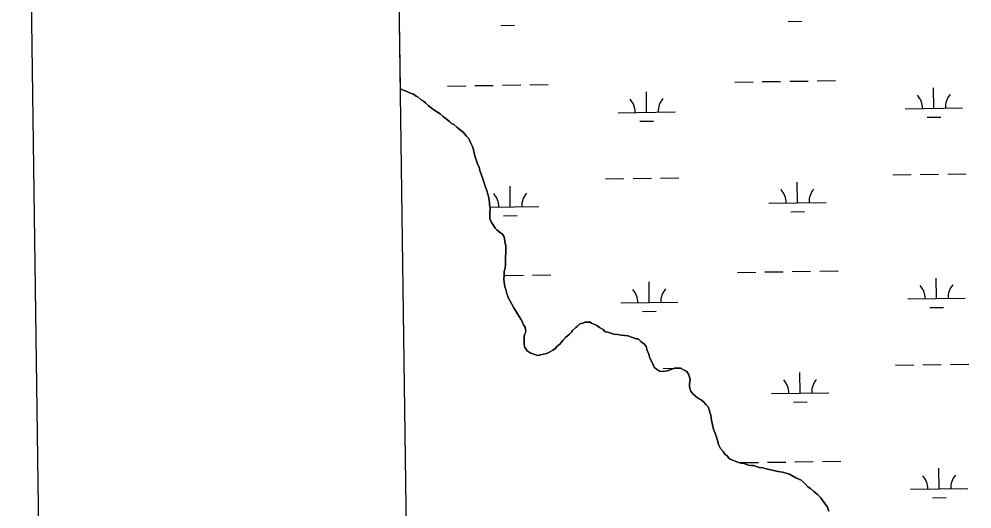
# Model space of a CAD drawing. Extents: x 3767014 to 3805179, y 361544 to 387384.
# Drawn here: x 3770355 to 3772020, y 383295 to 384152 of the extents above; entities that cross this region are included whole.
import ezdxf

# ---------------------------------------------------------------- set-up
doc = ezdxf.new("R2010")
doc.units = 0
for name, color, linetype in [('V-ANNO-SYMB', 7, 'Continuous'), ('V-GRID-FRAM', 7, 'Continuous'), ('V-TOPO-SHOR', 7, 'Continuous'), ('V-WETL-SWMP', 7, 'Continuous')]:
    doc.layers.add(name, color=color, linetype=linetype)

msp = doc.modelspace()

# ---------------------------------------------------------------- linework, layer by layer
at = {"layer": 'V-ANNO-SYMB'}
msp.add_lwpolyline([(3770673.762, 362790.263), (3803753.771, 363249.785), (3803435.463, 386164.149), (3770355.454, 385704.627), (3770673.762, 362790.263)], dxfattribs=at)
at = {"layer": 'V-GRID-FRAM'}
msp.add_lwpolyline([(3771006.872, 385146.094), (3802799.803, 385587.734), (3803060.286, 367407.215), (3771251.489, 366965.353), (3771006.872, 385146.094)], dxfattribs=at)
at = {"layer": 'V-TOPO-SHOR'}
for points in [[(3771021.89, 384029.885), (3771026.382, 384027.125), (3771031.822, 384025.406)], [(3771031.822, 384025.406), (3771037.274, 384022.787), (3771044.53, 384020.196), (3771049.095, 384016.659), (3771052.73, 384014.914), (3771058.21, 384010.491), (3771061.862, 384007.843), (3771065.509, 384005.197), (3771071.004, 383999.872), (3771075.571, 383996.337), (3771081.953, 383991.928), (3771091.068, 383985.759), (3771096.551, 383981.335), (3771102.031, 383976.914), (3771107.514, 383972.49), (3771111.176, 383968.941), (3771114.811, 383967.196), (3771120.291, 383962.772), (3771123.04, 383960.11), (3771126.689, 383957.462), (3771131.254, 383953.927), (3771134.017, 383950.363), (3771136.763, 383947.701), (3771140.442, 383943.249), (3771142.301, 383939.671), (3771144.163, 383936.093), (3771146.967, 383929.824), (3771148.842, 383925.345), (3771149.83, 383919.949), (3771151.747, 383912.764), (3771153.635, 383907.382), (3771156.482, 383898.41), (3771159.287, 383892.141), (3771161.204, 383884.957), (3771165.913, 383872.404), (3771167.829, 383865.22), (3771169.718, 383859.84), (3771172.55, 383851.767), (3771173.525, 383847.273), (3771175.413, 383841.891), (3771176.427, 383834.692), (3771177.387, 383831.1), (3771177.457, 383826.593), (3771178.432, 383822.097), (3771178.487, 383818.493), (3771177.658, 383813.969), (3771177.744, 383808.56), (3771177.842, 383802.248), (3771180.648, 383795.979), (3771184.34, 383790.628), (3771187.115, 383786.161), (3771189.864, 383783.499), (3771194.429, 383779.964), (3771199.909, 383775.54), (3771202.686, 383771.075), (3771203.645, 383767.483), (3771204.675, 383759.383), (3771205.634, 383755.791), (3771205.72, 383750.38), (3771205.847, 383742.266), (3771205.031, 383736.841), (3771205.132, 383730.529), (3771205.259, 383722.417), (3771204.444, 383716.992), (3771202.754, 383709.75), (3771202.852, 383703.438), (3771202.052, 383697.114), (3771203.039, 383691.717), (3771204.069, 383683.618), (3771205.943, 383679.137), (3771207.86, 383671.952), (3771210.692, 383663.881), (3771213.483, 383658.513), (3771216.275, 383653.145), (3771219.982, 383646.893), (3771222.757, 383642.426), (3771226.464, 383636.172), (3771232.016, 383627.24), (3771234.805, 383621.875), (3771236.679, 383617.394), (3771239.456, 383612.929), (3771240.486, 383604.827), (3771238.739, 383601.194), (3771237.896, 383597.573), (3771237.982, 383592.162), (3771238.068, 383586.753), (3771238.137, 383582.246), (3771239.11, 383577.75), (3771240.957, 383575.074), (3771242.817, 383571.496), (3771248.283, 383567.975), (3771252.819, 383566.243), (3771258.259, 383564.526), (3771261.88, 383563.681), (3771266.373, 383564.653), (3771271.77, 383565.641), (3771275.362, 383566.599), (3771279.841, 383568.475), (3771287.885, 383573.112), (3771292.35, 383575.887), (3771294.998, 383579.536)], [(3771294.998, 383579.536), (3771300.351, 383583.229), (3771303, 383586.876), (3771305.662, 383589.625), (3771310.084, 383595.105), (3771313.647, 383597.868), (3771317.211, 383600.631), (3771320.762, 383604.294), (3771322.521, 383607.027), (3771327.846, 383612.521), (3771330.523, 383614.369), (3771334.959, 383618.948), (3771340.353, 383619.935), (3771343.933, 383621.795), (3771349.342, 383621.881), (3771352.948, 383621.938), (3771355.682, 383620.177), (3771361.134, 383617.557), (3771364.769, 383615.81), (3771369.334, 383612.276), (3771375.704, 383608.769), (3771379.367, 383605.22), (3771383.889, 383604.389), (3771391.145, 383601.798), (3771394.766, 383600.954), (3771401.093, 383600.151), (3771407.419, 383599.351), (3771413.743, 383598.548), (3771419.166, 383597.733), (3771429.142, 383594.282), (3771433.678, 383592.549), (3771437.287, 383592.607), (3771441.864, 383588.171), (3771444.613, 383585.508), (3771447.347, 383583.749), (3771451.025, 383579.297), (3771452.942, 383572.112), (3771455.746, 383565.843), (3771456.718, 383561.35), (3771458.592, 383556.871), (3771461.384, 383551.503), (3771463.258, 383547.022), (3771465.119, 383543.444), (3771468.781, 383539.895), (3771474.249, 383536.375), (3771481.477, 383535.586), (3771487.774, 383536.588), (3771493.154, 383538.478), (3771500.324, 383541.296), (3771503.933, 383541.353), (3771511.146, 383541.468), (3771517.513, 383537.96), (3771522.064, 383535.326), (3771524.841, 383530.861), (3771526.729, 383525.479), (3771527.688, 383521.887), (3771526.914, 383513.759), (3771526.971, 383510.152), (3771527.043, 383505.642), (3771528.916, 383501.163), (3771532.595, 383496.713), (3771537.174, 383492.275), (3771540.824, 383489.627), (3771543.558, 383487.868), (3771547.193, 383486.121), (3771550.857, 383482.572), (3771555.436, 383478.134), (3771559.112, 383473.683), (3771560.988, 383469.204), (3771561.975, 383463.808), (3771563.849, 383459.329), (3771564.822, 383454.834), (3771564.894, 383450.326), (3771566.825, 383442.24), (3771568.742, 383435.056), (3771571.562, 383427.886), (3771574.409, 383418.912), (3771576.297, 383413.529), (3771577.284, 383408.135), (3771581.005, 383400.977), (3771585.599, 383395.64), (3771588.374, 383391.173), (3771592.939, 383387.639), (3771594.786, 383384.964), (3771597.535, 383382.302), (3771609.325, 383377.978), (3771616.581, 383375.387), (3771622.006, 383374.57), (3771629.262, 383371.98), (3771633.784, 383371.148), (3771638.294, 383371.222), (3771648.268, 383367.771), (3771654.592, 383366.968), (3771660.933, 383365.264), (3771673.599, 383362.76), (3771681.742, 383361.084), (3771688.984, 383359.397), (3771695.325, 383357.693), (3771701.663, 383355.989), (3771712.583, 383349.849), (3771721.67, 383345.483)], [(3771721.67, 383345.483), (3771728.984, 383339.285), (3771733.577, 383333.946), (3771738.128, 383331.312), (3771743.625, 383325.988), (3771750.021, 383320.677), (3771755.515, 383315.354), (3771760.123, 383309.114), (3771762.9, 383304.648), (3771767.508, 383298.407), (3771770.327, 383291.237)]]:
    msp.add_lwpolyline(points, dxfattribs=at)
at = {"layer": 'V-WETL-SWMP'}
for p, q in [((3771021.89, 384029.884), (3771016.01, 384466.932)), ((3771197.239, 384140.559), (3771221.237, 384140.893)), ((3771699.099, 384147.531), (3771723.097, 384147.864)), ((3771103.858, 384034.612), (3771135.855, 384035.056)), ((3771151.853, 384035.279), (3771183.85, 384035.723)), ((3771199.849, 384035.945), (3771231.846, 384036.39)), ((3771247.844, 384036.612), (3771279.841, 384037.057)), ((3771605.718, 384041.583), (3771637.714, 384042.028)), ((3771653.713, 384042.25), (3771685.71, 384042.695)), ((3771701.708, 384042.917), (3771733.705, 384043.361)), ((3771749.704, 384043.584), (3771781.701, 384044.028)), ((3771026.383, 384027.124), (3771021.89, 384029.884)), ((3771031.822, 384025.406), (3771026.383, 384027.124)), ((3771037.274, 384022.786), (3771031.822, 384025.406)), ((3771044.53, 384020.196), (3771037.274, 384022.786)), ((3771049.095, 384016.66), (3771044.53, 384020.196)), ((3771451.845, 383988.699), (3771451.345, 384024.696)), ((3771953.705, 383995.67), (3771953.205, 384031.667)), ((3771052.73, 384014.914), (3771049.095, 384016.66)), ((3771058.211, 384010.491), (3771052.73, 384014.914)), ((3771061.861, 384007.843), (3771058.211, 384010.491)), ((3771065.51, 384005.196), (3771061.861, 384007.843)), ((3771071.005, 383999.871), (3771065.51, 384005.196)), ((3771075.571, 383996.336), (3771071.005, 383999.871)), ((3771081.953, 383991.927), (3771075.571, 383996.336)), ((3771091.069, 383985.759), (3771081.953, 383991.927)), ((3771096.551, 383981.336), (3771091.069, 383985.759)), ((3771401.85, 383988.005), (3771501.84, 383989.394)), ((3771903.71, 383994.976), (3772003.7, 383996.365)), ((3771102.032, 383976.913), (3771096.551, 383981.336)), ((3771107.513, 383972.49), (3771102.032, 383976.913)), ((3771111.176, 383968.941), (3771107.513, 383972.49)), ((3771114.811, 383967.195), (3771111.176, 383968.941)), ((3771440.061, 383973.103), (3771464.058, 383973.436)), ((3771941.92, 383980.074), (3771965.918, 383980.408)), ((3771120.292, 383962.772), (3771114.811, 383967.195)), ((3771123.04, 383960.11), (3771120.292, 383962.772)), ((3771126.689, 383957.462), (3771123.04, 383960.11)), ((3771131.255, 383953.927), (3771126.689, 383957.462)), ((3771134.016, 383950.363), (3771131.255, 383953.927)), ((3771136.764, 383947.701), (3771134.016, 383950.363)), ((3771140.442, 383943.249), (3771136.764, 383947.701)), ((3771142.302, 383939.671), (3771140.442, 383943.249)), ((3771144.162, 383936.093), (3771142.302, 383939.671)), ((3771146.967, 383929.825), (3771144.162, 383936.093)), ((3771148.842, 383925.345), (3771146.967, 383929.825)), ((3771149.829, 383919.949), (3771148.842, 383925.345)), ((3771151.746, 383912.765), (3771149.829, 383919.949)), ((3771153.635, 383907.383), (3771151.746, 383912.765)), ((3771156.482, 383898.41), (3771153.635, 383907.383)), ((3771159.287, 383892.141), (3771156.482, 383898.41)), ((3771161.204, 383884.957), (3771159.287, 383892.141)), ((3771165.912, 383872.405), (3771161.204, 383884.957)), ((3771167.829, 383865.22), (3771165.912, 383872.405)), ((3771380.048, 383872.259), (3771412.045, 383872.703)), ((3771428.043, 383872.925), (3771460.04, 383873.37)), ((3771476.038, 383873.592), (3771508.035, 383874.036)), ((3771881.907, 383879.23), (3771913.904, 383879.674)), ((3771929.903, 383879.897), (3771961.9, 383880.341)), ((3771977.898, 383880.563), (3772009.895, 383881.008)), ((3771169.718, 383859.839), (3771167.829, 383865.22)), ((3771172.551, 383851.767), (3771169.718, 383859.839)), ((3771173.524, 383847.273), (3771172.551, 383851.767)), ((3771213.645, 383823.513), (3771213.145, 383859.509)), ((3771715.504, 383830.484), (3771715.004, 383866.48)), ((3771175.413, 383841.892), (3771173.524, 383847.273)), ((3771176.428, 383834.693), (3771175.413, 383841.892)), ((3771177.387, 383831.101), (3771176.428, 383834.693)), ((3771177.458, 383826.592), (3771177.387, 383831.101)), ((3771178.431, 383822.098), (3771177.458, 383826.592)), ((3771177.658, 383813.969), (3771178.488, 383818.492)), ((3771178.231, 383823.021), (3771263.64, 383824.207)), ((3771178.488, 383818.492), (3771178.431, 383822.098)), ((3771665.509, 383829.789), (3771765.499, 383831.178)), ((3771177.743, 383808.56), (3771177.658, 383813.969)), ((3771177.843, 383802.248), (3771177.743, 383808.56)), ((3771180.648, 383795.979), (3771177.843, 383802.248)), ((3771201.86, 383807.916), (3771225.858, 383808.25)), ((3771703.72, 383814.888), (3771727.717, 383815.221)), ((3771184.34, 383790.627), (3771180.648, 383795.979)), ((3771187.116, 383786.161), (3771184.34, 383790.627)), ((3771189.864, 383783.499), (3771187.116, 383786.161)), ((3771194.429, 383779.964), (3771189.864, 383783.499)), ((3771199.91, 383775.541), (3771194.429, 383779.964)), ((3771202.686, 383771.076), (3771199.91, 383775.541)), ((3771203.645, 383767.483), (3771202.686, 383771.076)), ((3771204.675, 383759.383), (3771203.645, 383767.483)), ((3771205.633, 383755.791), (3771204.675, 383759.383)), ((3771205.719, 383750.381), (3771205.633, 383755.791)), ((3771205.031, 383736.842), (3771205.847, 383742.266)), ((3771205.131, 383730.53), (3771205.031, 383736.842)), ((3771205.847, 383742.266), (3771205.719, 383750.381)), ((3771204.443, 383716.992), (3771205.259, 383722.416)), ((3771205.259, 383722.416), (3771205.131, 383730.53)), ((3771202.051, 383697.113), (3771202.853, 383703.439)), ((3771202.754, 383709.75), (3771204.443, 383716.992)), ((3771202.853, 383703.439), (3771202.754, 383709.75)), ((3771204.47, 383703.302), (3771236.466, 383703.747)), ((3771252.465, 383703.969), (3771284.462, 383704.414)), ((3771610.338, 383708.94), (3771642.335, 383709.385)), ((3771658.334, 383709.607), (3771690.331, 383710.052)), ((3771706.329, 383710.274), (3771738.326, 383710.718)), ((3771754.324, 383710.941), (3771786.321, 383711.385)), ((3771203.039, 383691.717), (3771202.051, 383697.113)), ((3771204.068, 383683.617), (3771203.039, 383691.717)), ((3771456.466, 383656.056), (3771455.966, 383692.053)), ((3771958.326, 383663.028), (3771957.826, 383699.024)), ((3771205.943, 383679.137), (3771204.068, 383683.617)), ((3771207.86, 383671.953), (3771205.943, 383679.137)), ((3771210.693, 383663.881), (3771207.86, 383671.953)), ((3771213.484, 383658.513), (3771210.693, 383663.881)), ((3771216.274, 383653.146), (3771213.484, 383658.513)), ((3771219.981, 383646.892), (3771216.274, 383653.146)), ((3771406.471, 383655.362), (3771506.461, 383656.751)), ((3771908.33, 383662.333), (3772008.321, 383663.722)), ((3771222.757, 383642.426), (3771219.981, 383646.892)), ((3771226.463, 383636.172), (3771222.757, 383642.426)), ((3771232.015, 383627.241), (3771226.463, 383636.172)), ((3771444.682, 383640.46), (3771468.679, 383640.793)), ((3771946.541, 383647.431), (3771970.539, 383647.765)), ((3771234.806, 383621.874), (3771232.015, 383627.241)), ((3771236.68, 383617.394), (3771234.806, 383621.874)), ((3771334.959, 383618.948), (3771330.522, 383614.368)), ((3771340.354, 383619.935), (3771334.959, 383618.948)), ((3771343.932, 383621.795), (3771340.354, 383619.935)), ((3771349.342, 383621.881), (3771343.932, 383621.795)), ((3771352.949, 383621.938), (3771349.342, 383621.881)), ((3771355.682, 383620.177), (3771352.949, 383621.938)), ((3771361.135, 383617.558), (3771355.682, 383620.177)), ((3771239.457, 383612.929), (3771236.68, 383617.394)), ((3771237.896, 383597.573), (3771238.74, 383601.193)), ((3771238.74, 383601.193), (3771240.486, 383604.828)), ((3771240.486, 383604.828), (3771239.457, 383612.929)), ((3771320.761, 383604.294), (3771317.211, 383600.63)), ((3771322.521, 383607.027), (3771320.761, 383604.294)), ((3771327.845, 383612.522), (3771322.521, 383607.027)), ((3771330.522, 383614.368), (3771327.845, 383612.522)), ((3771364.77, 383615.811), (3771361.135, 383617.558)), ((3771369.335, 383612.276), (3771364.77, 383615.811)), ((3771375.704, 383608.769), (3771369.335, 383612.276)), ((3771379.367, 383605.22), (3771375.704, 383608.769)), ((3771383.89, 383604.389), (3771379.367, 383605.22)), ((3771391.145, 383601.799), (3771383.89, 383604.389)), ((3771394.766, 383600.954), (3771391.145, 383601.799)), ((3771237.981, 383592.163), (3771237.896, 383597.573)), ((3771238.067, 383586.753), (3771237.981, 383592.163)), ((3771238.138, 383582.245), (3771238.067, 383586.753)), ((3771302.999, 383586.877), (3771300.351, 383583.228)), ((3771305.661, 383589.625), (3771302.999, 383586.877)), ((3771310.084, 383595.106), (3771305.661, 383589.625)), ((3771313.647, 383597.868), (3771310.084, 383595.106)), ((3771317.211, 383600.63), (3771313.647, 383597.868)), ((3771401.092, 383600.152), (3771394.766, 383600.954)), ((3771407.418, 383599.35), (3771401.092, 383600.152)), ((3771413.743, 383598.548), (3771407.418, 383599.35)), ((3771419.167, 383597.732), (3771413.743, 383598.548)), ((3771429.142, 383594.282), (3771419.167, 383597.732)), ((3771433.679, 383592.55), (3771429.142, 383594.282)), ((3771437.286, 383592.607), (3771433.679, 383592.55)), ((3771441.865, 383588.17), (3771437.286, 383592.607)), ((3771444.613, 383585.508), (3771441.865, 383588.17)), ((3771447.346, 383583.748), (3771444.613, 383585.508)), ((3771239.111, 383577.751), (3771238.138, 383582.245)), ((3771240.957, 383575.074), (3771239.111, 383577.751)), ((3771242.817, 383571.496), (3771240.957, 383575.074)), ((3771248.284, 383567.975), (3771242.817, 383571.496)), ((3771252.82, 383566.243), (3771248.284, 383567.975)), ((3771279.841, 383568.474), (3771275.361, 383566.6)), ((3771287.885, 383573.111), (3771279.841, 383568.474)), ((3771292.35, 383575.887), (3771287.885, 383573.111)), ((3771294.998, 383579.536), (3771292.35, 383575.887)), ((3771300.351, 383583.228), (3771294.998, 383579.536)), ((3771451.024, 383579.297), (3771447.346, 383583.748)), ((3771452.941, 383572.112), (3771451.024, 383579.297)), ((3771455.746, 383565.843), (3771452.941, 383572.112)), ((3771258.259, 383564.526), (3771252.82, 383566.243)), ((3771261.88, 383563.681), (3771258.259, 383564.526)), ((3771266.374, 383564.654), (3771261.88, 383563.681)), ((3771271.769, 383565.641), (3771266.374, 383564.654)), ((3771275.361, 383566.6), (3771271.769, 383565.641)), ((3771456.719, 383561.349), (3771455.746, 383565.843)), ((3771458.593, 383556.87), (3771456.719, 383561.349)), ((3771461.384, 383551.503), (3771458.593, 383556.87)), ((3771463.258, 383547.023), (3771461.384, 383551.503)), ((3771465.119, 383543.445), (3771463.258, 383547.023)), ((3771468.782, 383539.895), (3771465.119, 383543.445)), ((3771474.249, 383536.374), (3771468.782, 383539.895)), ((3771481.476, 383535.587), (3771474.249, 383536.374)), ((3771480.659, 383540.949), (3771500.13, 383541.22)), ((3771487.774, 383536.588), (3771481.476, 383535.587)), ((3771493.155, 383538.477), (3771487.774, 383536.588)), ((3771500.325, 383541.296), (3771493.155, 383538.477)), ((3771503.932, 383541.353), (3771500.325, 383541.296)), ((3771511.145, 383541.467), (3771503.932, 383541.353)), ((3771517.513, 383537.96), (3771511.145, 383541.467)), ((3771511.312, 383541.375), (3771512.656, 383541.394)), ((3771522.064, 383535.326), (3771517.513, 383537.96)), ((3771524.84, 383530.861), (3771522.064, 383535.326)), ((3771886.528, 383546.587), (3771918.525, 383547.032)), ((3771934.523, 383547.254), (3771966.52, 383547.698)), ((3771982.519, 383547.92), (3772014.516, 383548.365)), ((3771526.729, 383525.479), (3771524.84, 383530.861)), ((3771527.688, 383521.887), (3771526.729, 383525.479)), ((3771526.914, 383513.758), (3771527.688, 383521.887)), ((3771720.125, 383497.841), (3771719.625, 383533.838)), ((3771526.971, 383510.152), (3771526.914, 383513.758)), ((3771527.043, 383505.643), (3771526.971, 383510.152)), ((3771528.917, 383501.164), (3771527.043, 383505.643)), ((3771532.595, 383496.713), (3771528.917, 383501.164)), ((3771537.174, 383492.276), (3771532.595, 383496.713)), ((3771540.824, 383489.628), (3771537.174, 383492.276)), ((3771543.557, 383487.867), (3771540.824, 383489.628)), ((3771547.192, 383486.121), (3771543.557, 383487.867)), ((3771550.856, 383482.571), (3771547.192, 383486.121)), ((3771670.13, 383497.147), (3771770.12, 383498.536)), ((3771555.435, 383478.134), (3771550.856, 383482.571)), ((3771559.113, 383473.683), (3771555.435, 383478.134)), ((3771560.988, 383469.204), (3771559.113, 383473.683)), ((3771561.975, 383463.808), (3771560.988, 383469.204)), ((3771708.341, 383482.245), (3771732.338, 383482.578)), ((3771563.849, 383459.328), (3771561.975, 383463.808)), ((3771564.684, 383455.473), (3771563.849, 383459.328)), ((3771564.822, 383454.834), (3771564.684, 383455.473)), ((3771564.893, 383450.326), (3771564.822, 383454.834)), ((3771566.825, 383442.24), (3771564.893, 383450.326)), ((3771568.742, 383435.055), (3771566.825, 383442.24)), ((3771571.561, 383427.885), (3771568.742, 383435.055)), ((3771574.409, 383418.911), (3771571.561, 383427.885)), ((3771576.297, 383413.53), (3771574.409, 383418.911)), ((3771577.284, 383408.135), (3771576.297, 383413.53)), ((3771581.005, 383400.978), (3771577.284, 383408.135)), ((3771585.599, 383395.64), (3771581.005, 383400.978)), ((3771588.375, 383391.174), (3771585.599, 383395.64)), ((3771592.94, 383387.639), (3771588.375, 383391.174)), ((3771594.786, 383384.963), (3771592.94, 383387.639)), ((3771597.534, 383382.301), (3771594.786, 383384.963)), ((3771609.326, 383377.978), (3771597.534, 383382.301)), ((3771616.582, 383375.387), (3771609.326, 383377.978)), ((3771614.959, 383376.298), (3771646.956, 383376.742)), ((3771622.006, 383374.571), (3771616.582, 383375.387)), ((3771629.262, 383371.98), (3771622.006, 383374.571)), ((3771633.785, 383371.149), (3771629.262, 383371.98)), ((3771638.293, 383371.221), (3771633.785, 383371.149)), ((3771648.268, 383367.771), (3771638.293, 383371.221)), ((3771662.955, 383376.964), (3771694.951, 383377.409)), ((3771710.95, 383377.631), (3771742.947, 383378.075)), ((3771758.945, 383378.298), (3771790.942, 383378.742)), ((3771654.593, 383366.969), (3771648.268, 383367.771)), ((3771660.933, 383365.265), (3771654.593, 383366.969)), ((3771673.599, 383362.76), (3771660.933, 383365.265)), ((3771681.742, 383361.085), (3771673.599, 383362.76)), ((3771688.984, 383359.396), (3771681.742, 383361.085)), ((3771695.324, 383357.692), (3771688.984, 383359.396)), ((3771701.664, 383355.989), (3771695.324, 383357.692)), ((3771712.583, 383349.848), (3771701.664, 383355.989)), ((3771962.946, 383330.385), (3771962.446, 383366.381)), ((3771721.671, 383345.482), (3771712.583, 383349.848)), ((3771728.984, 383339.285), (3771721.671, 383345.482)), ((3771733.577, 383333.946), (3771728.984, 383339.285)), ((3771738.128, 383331.313), (3771733.577, 383333.946)), ((3771743.624, 383325.988), (3771738.128, 383331.313)), ((3771750.021, 383320.678), (3771743.624, 383325.988)), ((3771755.516, 383315.354), (3771750.021, 383320.678)), ((3771912.951, 383329.69), (3772012.942, 383331.079)), ((3771760.124, 383309.114), (3771755.516, 383315.354)), ((3771762.9, 383304.648), (3771760.124, 383309.114)), ((3771767.508, 383298.408), (3771762.9, 383304.648)), ((3771951.162, 383314.788), (3771975.16, 383315.122)), ((3771770.327, 383291.238), (3771767.508, 383298.408))]:
    msp.add_line(p, q, dxfattribs=at)
for centre, start, end in [((3771898.461, 383995.378), 0.024037, 41.567696), ((3772008.936, 383996.913), 140.024034, 181.567693), ((3771396.601, 383988.406), 0.024037, 41.567696), ((3771507.076, 383989.941), 140.024034, 181.567693), ((3771660.26, 383830.191), 0.024037, 41.567696), ((3771770.735, 383831.726), 140.024034, 181.567693), ((3771158.4, 383823.22), 0.024037, 41.567696), ((3771268.876, 383824.755), 140.024034, 181.567693), ((3771903.081, 383662.735), 0.024037, 41.567696), ((3772013.557, 383664.27), 140.024034, 181.567693), ((3771401.222, 383655.764), 0.024037, 41.567696), ((3771511.697, 383657.298), 140.024034, 181.567693), ((3771664.881, 383497.548), 0.024037, 41.567696), ((3771775.356, 383499.083), 140.024034, 181.567693), ((3771907.702, 383330.092), 0.024037, 41.567696), ((3772018.177, 383331.627), 140.024034, 181.567693)]:
    msp.add_arc(centre, 35.246, start, end, dxfattribs=at)

doc.saveas('drawing.dxf')
